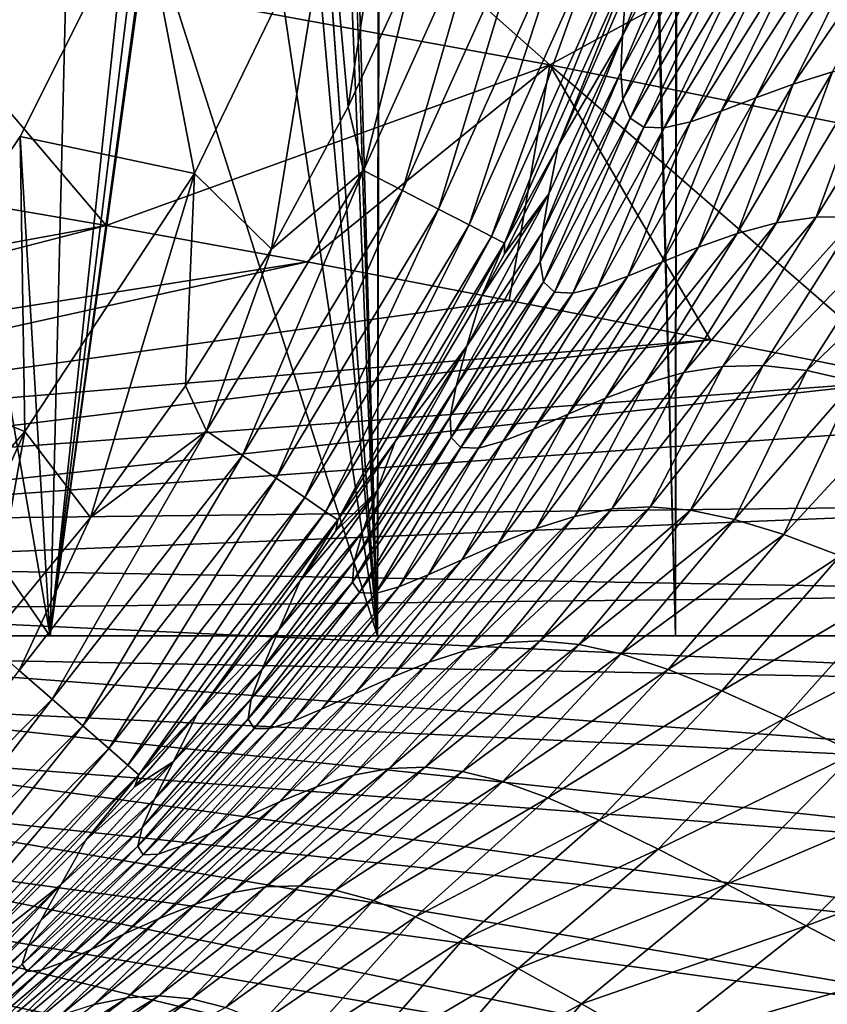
# Model space of a CAD drawing. Header units: metres. Extents: x -106 to 264, y -111 to 81.
# Tile 426 of 549: x 209.15 to 213.07, y 26.81 to 31.59. Entities that reach past the tile are written whole.
import ezdxf

# ---------------------------------------------------------------- set-up
doc = ezdxf.new("R2010")
doc.units = ezdxf.units.M
doc.layers.add('solid_20422013', color=7, linetype='CONTINUOUS')

msp = doc.modelspace()

# ---------------------------------------------------------------- linework, layer by layer
at = {"layer": 'solid_20422013'}
for points in [[(210.884857, 28.6, 13.058193), (209.406982, 80.599998, 14.15769), (210.617859, 36.894539, 13.276338)], [(210.884857, 28.6, 13.058193), (211.004013, 80.599998, 12.957083), (209.406982, 80.599998, 14.15769)], [(210.88501, 28.6, -13.058065), (210.302292, 36.67207, -13.522672), (210.938843, 80.599998, -13.012347)], [(210.884857, 28.6, 13.058193), (212.332138, 28.6, 11.699291), (211.004013, 80.599998, 12.957083)], [(212.332336, 28.6, -11.699088), (210.88501, 28.6, -13.058065), (210.938843, 80.599998, -13.012347)], [(212.332336, 28.6, -11.699088), (210.938843, 80.599998, -13.012347), (212.362701, 80.599998, -11.668878)], [(212.332138, 28.6, 11.699291), (212.431763, 80.599998, 11.595023), (211.004013, 80.599998, 12.957083)], [(212.332138, 28.6, 11.699291), (213.616867, 28.6, 10.176958), (212.431763, 80.599998, 11.595023)], [(213.617081, 28.6, -10.176676), (212.332336, 28.6, -11.699088), (212.362701, 80.599998, -11.668878)], [(213.617081, 28.6, -10.176676), (212.362701, 80.599998, -11.668878), (213.625641, 80.599998, -10.165876)], [(213.616867, 28.6, 10.176958), (213.693375, 80.599998, 10.073905), (212.431763, 80.599998, 11.595023)], [(210.884857, 28.6, 13.058193), (210.617859, 36.894539, 13.276338), (210.59668, 35.738888, 13.293244)], [(210.88501, 28.6, -13.058065), (210.262054, 35.616356, -13.553234), (210.302292, 36.67207, -13.522672)], [(210.884857, 28.6, 13.058193), (210.59668, 35.738888, 13.293244), (210.453766, 34.582325, 13.405919)], [(209.293579, 28.6, -14.232347), (210.105621, 34.566307, -13.670273), (210.262054, 35.616356, -13.553234)], [(210.88501, 28.6, -13.058065), (209.293579, 28.6, -14.232347), (210.262054, 35.616356, -13.553234)], [(209.293579, 28.6, -14.232347), (209.815781, 33.499428, -13.879856), (210.105621, 34.566307, -13.670273)], [(210.884857, 28.6, 13.058193), (210.453766, 34.582325, 13.405919), (210.169205, 33.403893, 13.623041)], [(210.65004, 32.194603, 30), (211.124481, 33.615528, 30), (210.742859, 31.168758, 30)], [(211.124481, 33.615528, 30), (211.073776, 31.888992, 30), (210.742859, 31.168758, 30)], [(209.293579, 28.6, -14.232347), (209.38649, 32.409531, -14.173703), (209.815781, 33.499428, -13.879856)], [(210.884857, 28.6, 13.058193), (210.169205, 33.403893, 13.623041), (209.736755, 32.196888, 13.93541)], [(210.014236, 32.885612, 192.27803), (208.38385, 31.982679, 196.055573), (211.721466, 31.372654, 197.42836)], [(213.335556, 32.249386, 193.669266), (210.014236, 32.885612, 192.27803), (211.721466, 31.372654, 197.42836)], [(208.814728, 31.355381, -14.536179), (208.328674, 31.960217, -13.975011), (209.38649, 32.409531, -14.173703)], [(209.293579, 28.6, -14.232347), (208.814728, 31.355381, -14.536179), (209.38649, 32.409531, -14.173703)], [(212.074615, 31.513098, 38.727997), (212.389069, 32.309883, 38.729645), (212.411285, 32.154499, 46.103355)], [(212.074615, 31.513098, 38.727997), (212.090897, 31.729731, 30.991211), (212.389069, 32.309883, 38.729645)], [(213.335556, 32.249386, 193.669266), (211.721466, 31.372654, 197.42836), (215.070282, 30.697485, 198.712433)], [(209.14798, 31.024252, 14.3288), (209.736755, 32.196888, 13.93541), (209.996338, 30.844807, 30)], [(209.293488, 28.6, 14.232408), (209.736755, 32.196888, 13.93541), (209.14798, 31.024252, 14.3288)], [(209.293488, 28.6, 14.232408), (210.884857, 28.6, 13.058193), (209.736755, 32.196888, 13.93541)], [(209.736755, 32.196888, 13.93541), (210.65004, 32.194603, 30), (209.996338, 30.844807, 30)], [(209.996338, 30.844807, 30), (210.65004, 32.194603, 30), (210.369919, 30.478079, 30)], [(210.65004, 32.194603, 30), (210.742859, 31.168758, 30), (210.369919, 30.478079, 30)], [(211.424774, 32.204895, 30.021608), (210.817322, 30.85891, 30.021608), (211.073776, 31.888992, 30)], [(211.005478, 30.7624, 30.091648), (210.817322, 30.85891, 30.021608), (211.424774, 32.204895, 30.021608)], [(211.623184, 32.131783, 30.091648), (211.005478, 30.7624, 30.091648), (211.424774, 32.204895, 30.021608)], [(211.181656, 30.67219, 30.212364), (211.005478, 30.7624, 30.091648), (211.623184, 32.131783, 30.091648)], [(211.80899, 32.063499, 30.212364), (211.181656, 30.67219, 30.212364), (211.623184, 32.131783, 30.091648)], [(212.06749, 31.337715, 46.09687), (212.411285, 32.154499, 46.103355), (212.44574, 32.036572, 53.127171)], [(212.06749, 31.337715, 46.09687), (212.074615, 31.513098, 38.727997), (212.411285, 32.154499, 46.103355)], [(212.904373, 31.278591, 92.957306), (213.31459, 32.107765, 92.959656), (213.504425, 32.157562, 97.579071)], [(213.094727, 31.33811, 97.566757), (212.904373, 31.278591, 92.957306), (213.504425, 32.157562, 97.579071)], [(212.72316, 31.211803, 88.115997), (213.13475, 32.049774, 88.114655), (213.31459, 32.107765, 92.959656)], [(212.904373, 31.278591, 92.957306), (212.72316, 31.211803, 88.115997), (213.31459, 32.107765, 92.959656)], [(211.330032, 30.595924, 30.377939), (211.181656, 30.67219, 30.212364), (211.80899, 32.063499, 30.212364)], [(211.965485, 32.005676, 30.377939), (211.330032, 30.595924, 30.377939), (211.80899, 32.063499, 30.212364)], [(212.077576, 31.20406, 53.114254), (212.06749, 31.337715, 46.09687), (212.44574, 32.036572, 53.127171)], [(212.077576, 31.20406, 53.114254), (212.44574, 32.036572, 53.127171), (212.499527, 31.957613, 59.797779)], [(212.555328, 31.147625, 83.029701), (212.967896, 31.992804, 83.030205), (213.13475, 32.049774, 88.114655)], [(212.72316, 31.211803, 88.115997), (212.555328, 31.147625, 83.029701), (213.13475, 32.049774, 88.114655)], [(208.38385, 31.982679, 196.055573), (208.593445, 30.758692, 200.304077), (209.566132, 30.59174, 200.658829)], [(211.721466, 31.372654, 197.42836), (208.38385, 31.982679, 196.055573), (209.566132, 30.59174, 200.658829)], [(211.438644, 30.539906, 30.574986), (211.330032, 30.595924, 30.377939), (211.965485, 32.005676, 30.377939)], [(212.080063, 31.963139, 30.574986), (211.438644, 30.539906, 30.574986), (211.965485, 32.005676, 30.377939)], [(212.405334, 31.095926, 77.681374), (212.817184, 31.946024, 77.687874), (212.967896, 31.992804, 83.030205)], [(212.555328, 31.147625, 83.029701), (212.405334, 31.095926, 77.681374), (212.967896, 31.992804, 83.030205)], [(211.502426, 30.50728, 30.785961), (211.438644, 30.539906, 30.574986), (212.080063, 31.963139, 30.574986)], [(212.147324, 31.938454, 30.785961), (211.502426, 30.50728, 30.785961), (212.080063, 31.963139, 30.574986)], [(212.147324, 31.938454, 30.785961), (211.763123, 30.977509, 30.991835), (211.502426, 30.50728, 30.785961)], [(212.147324, 31.938454, 30.785961), (212.090897, 31.729731, 30.991211), (211.763123, 30.977509, 30.991835)], [(212.112381, 31.11392, 59.779537), (212.077576, 31.20406, 53.114254), (212.499527, 31.957613, 59.797779)], [(212.112381, 31.11392, 59.779537), (212.499527, 31.957613, 59.797779), (212.579254, 31.919451, 66.104141)], [(212.278168, 31.066553, 72.043198), (212.68634, 31.918543, 72.056831), (212.817184, 31.946024, 77.687874)], [(212.405334, 31.095926, 77.681374), (212.278168, 31.066553, 72.043198), (212.817184, 31.946024, 77.687874)], [(210.817322, 30.85891, 30.021608), (210.742859, 31.168758, 30), (211.073776, 31.888992, 30)], [(212.178894, 31.069353, 66.085541), (212.112381, 31.11392, 59.779537), (212.579254, 31.919451, 66.104141)], [(212.178894, 31.069353, 66.085541), (212.579254, 31.919451, 66.104141), (212.68634, 31.918543, 72.056831)], [(212.278168, 31.066553, 72.043198), (212.178894, 31.069353, 66.085541), (212.68634, 31.918543, 72.056831)], [(211.763123, 30.977509, 30.991835), (212.090897, 31.729731, 30.991211), (212.074615, 31.513098, 38.727997)], [(211.685867, 30.559992, 45.942005), (212.074615, 31.513098, 38.727997), (212.06749, 31.337715, 46.09687)], [(211.685867, 30.559992, 45.942005), (211.717957, 30.746952, 38.647816), (212.074615, 31.513098, 38.727997)], [(211.717957, 30.746952, 38.647816), (211.763123, 30.977509, 30.991835), (212.074615, 31.513098, 38.727997)], [(211.721466, 31.372654, 197.42836), (209.566132, 30.59174, 200.658829), (210.542709, 30.415636, 201.01799)], [(211.721466, 31.372654, 197.42836), (210.542709, 30.415636, 201.01799), (211.52475, 30.228809, 201.385757)], [(211.721466, 31.372654, 197.42836), (211.52475, 30.228809, 201.385757), (212.502045, 30.037626, 201.743774)], [(211.721466, 31.372654, 197.42836), (212.502045, 30.037626, 201.743774), (213.485031, 29.842205, 202.089035)], [(215.070282, 30.697485, 198.712433), (211.721466, 31.372654, 197.42836), (213.485031, 29.842205, 202.089035)], [(212.823151, 30.605108, 101.400764), (213.094727, 31.33811, 97.566757), (213.290009, 31.380503, 101.957413)], [(213.015564, 30.633251, 105.541862), (212.823151, 30.605108, 101.400764), (213.290009, 31.380503, 101.957413)], [(213.015564, 30.633251, 105.541862), (213.290009, 31.380503, 101.957413), (213.489883, 31.3986, 106.137238)], [(213.215759, 30.635771, 109.47023), (213.015564, 30.633251, 105.541862), (213.489883, 31.3986, 106.137238)], [(209.293579, 28.6, -14.232347), (207.549545, 28.6, -15.231689), (208.814728, 31.355381, -14.536179)], [(211.674652, 30.416786, 52.890045), (212.06749, 31.337715, 46.09687), (212.077576, 31.20406, 53.114254)], [(211.674652, 30.416786, 52.890045), (211.685867, 30.559992, 45.942005), (212.06749, 31.337715, 46.09687)], [(212.63208, 30.553551, 97.046227), (212.904373, 31.278591, 92.957306), (213.094727, 31.33811, 97.566757)], [(212.823151, 30.605108, 101.400764), (212.63208, 30.553551, 97.046227), (213.094727, 31.33811, 97.566757)], [(212.444504, 30.486536, 92.469185), (212.72316, 31.211803, 88.115997), (212.904373, 31.278591, 92.957306)], [(212.63208, 30.553551, 97.046227), (212.444504, 30.486536, 92.469185), (212.904373, 31.278591, 92.957306)], [(210.817322, 30.85891, 30.021608), (210.369919, 30.478079, 30), (210.742859, 31.168758, 30)], [(211.691895, 30.319164, 59.494312), (211.674652, 30.416786, 52.890045), (212.077576, 31.20406, 53.114254)], [(211.691895, 30.319164, 59.494312), (212.077576, 31.20406, 53.114254), (212.112381, 31.11392, 59.779537)], [(212.26561, 30.414045, 87.657639), (212.555328, 31.147625, 83.029701), (212.72316, 31.211803, 88.115997)], [(212.444504, 30.486536, 92.469185), (212.26561, 30.414045, 87.657639), (212.72316, 31.211803, 88.115997)], [(212.100571, 30.346062, 82.599548), (212.405334, 31.095926, 77.681374), (212.555328, 31.147625, 83.029701)], [(212.26561, 30.414045, 87.657639), (212.100571, 30.346062, 82.599548), (212.555328, 31.147625, 83.029701)], [(211.744705, 30.269266, 65.751472), (211.691895, 30.319164, 59.494312), (212.112381, 31.11392, 59.779537)], [(211.744705, 30.269266, 65.751472), (212.112381, 31.11392, 59.779537), (212.178894, 31.069353, 66.085541)], [(211.954819, 30.292585, 77.278961), (212.278168, 31.066553, 72.043198), (212.405334, 31.095926, 77.681374)], [(212.100571, 30.346062, 82.599548), (211.954819, 30.292585, 77.278961), (212.405334, 31.095926, 77.681374)], [(211.834213, 30.263641, 71.67144), (211.744705, 30.269266, 65.751472), (212.178894, 31.069353, 66.085541)], [(211.834213, 30.263641, 71.67144), (212.178894, 31.069353, 66.085541), (212.278168, 31.066553, 72.043198)], [(211.954819, 30.292585, 77.278961), (211.834213, 30.263641, 71.67144), (212.278168, 31.066553, 72.043198)], [(208.391632, 29.900822, 14.784466), (209.14798, 31.024252, 14.3288), (209.170639, 29.592316, 30)], [(209.293488, 28.6, 14.232408), (209.14798, 31.024252, 14.3288), (208.391632, 29.900822, 14.784466)], [(209.14798, 31.024252, 14.3288), (209.996338, 30.844807, 30), (209.170639, 29.592316, 30)], [(211.50116, 30.454836, 30.99206), (211.763123, 30.977509, 30.991835), (211.717957, 30.746952, 38.647816)], [(211.502426, 30.50728, 30.785961), (211.763123, 30.977509, 30.991835), (211.50116, 30.454836, 30.99206)], [(209.170639, 29.592316, 30), (209.996338, 30.844807, 30), (209.489792, 29.175238, 30)], [(209.996338, 30.844807, 30), (209.952576, 29.814564, 30), (209.489792, 29.175238, 30)], [(209.996338, 30.844807, 30), (210.369919, 30.478079, 30), (209.952576, 29.814564, 30)], [(210.817322, 30.85891, 30.021608), (210.05368, 29.594797, 30.021608), (210.369919, 30.478079, 30)], [(210.228806, 29.476276, 30.091648), (210.05368, 29.594797, 30.021608), (210.817322, 30.85891, 30.021608)], [(211.005478, 30.7624, 30.091648), (210.228806, 29.476276, 30.091648), (210.817322, 30.85891, 30.021608)], [(205.841782, 29.911757, 203.468445), (209.566132, 30.59174, 200.658829), (208.593445, 30.758692, 200.304077)], [(210.392822, 29.36544, 30.212364), (210.228806, 29.476276, 30.091648), (211.005478, 30.7624, 30.091648)], [(211.181656, 30.67219, 30.212364), (210.392822, 29.36544, 30.212364), (211.005478, 30.7624, 30.091648)], [(211.31926, 30.006718, 38.723175), (211.717957, 30.746952, 38.647816), (211.685867, 30.559992, 45.942005)], [(211.31926, 30.006718, 38.723175), (211.389282, 30.247988, 30.992146), (211.717957, 30.746952, 38.647816)], [(211.389282, 30.247988, 30.992146), (211.50116, 30.454836, 30.99206), (211.717957, 30.746952, 38.647816)], [(210.53093, 29.27183, 30.377939), (210.392822, 29.36544, 30.212364), (211.181656, 30.67219, 30.212364)], [(211.330032, 30.595924, 30.377939), (210.53093, 29.27183, 30.377939), (211.181656, 30.67219, 30.212364)], [(210.632019, 29.203129, 30.574986), (210.53093, 29.27183, 30.377939), (211.330032, 30.595924, 30.377939)], [(211.438644, 30.539906, 30.574986), (210.632019, 29.203129, 30.574986), (211.330032, 30.595924, 30.377939)], [(212.182281, 29.824442, 97.544456), (212.63208, 30.553551, 97.046227), (212.823151, 30.605108, 101.400764)], [(212.372803, 29.878706, 101.90139), (212.182281, 29.824442, 97.544456), (212.823151, 30.605108, 101.400764)], [(212.372803, 29.878706, 101.90139), (212.823151, 30.605108, 101.400764), (213.015564, 30.633251, 105.541862)], [(212.56279, 29.908573, 106.034348), (212.372803, 29.878706, 101.90139), (213.015564, 30.633251, 105.541862)], [(212.56279, 29.908573, 106.034348), (213.015564, 30.633251, 105.541862), (213.215759, 30.635771, 109.47023)], [(212.759232, 29.912037, 109.946022), (212.56279, 29.908573, 106.034348), (213.215759, 30.635771, 109.47023)], [(212.759232, 29.912037, 109.946022), (213.215759, 30.635771, 109.47023), (213.431717, 30.611464, 113.185089)], [(212.970169, 29.887775, 113.638351), (212.759232, 29.912037, 109.946022), (213.431717, 30.611464, 113.185089)], [(212.970169, 29.887775, 113.638351), (213.431717, 30.611464, 113.185089), (213.671371, 30.55913, 116.685699)], [(206.255753, 29.737473, 203.952728), (209.566132, 30.59174, 200.658829), (205.841782, 29.911757, 203.468445)], [(206.255753, 29.737473, 203.952728), (210.542709, 30.415636, 201.01799), (209.566132, 30.59174, 200.658829)], [(211.266296, 29.812004, 46.083519), (211.685867, 30.559992, 45.942005), (211.674652, 30.416786, 52.890045)], [(211.266296, 29.812004, 46.083519), (211.31926, 30.006718, 38.723175), (211.685867, 30.559992, 45.942005)], [(211.993088, 29.753429, 92.954872), (212.444504, 30.486536, 92.469185), (212.63208, 30.553551, 97.046227)], [(212.182281, 29.824442, 97.544456), (211.993088, 29.753429, 92.954872), (212.63208, 30.553551, 97.046227)], [(213.203629, 29.834476, 117.113396), (212.970169, 29.887775, 113.638351), (213.671371, 30.55913, 116.685699)], [(210.691391, 29.163034, 30.785961), (210.632019, 29.203129, 30.574986), (211.438644, 30.539906, 30.574986)], [(211.502426, 30.50728, 30.785961), (210.691391, 29.163034, 30.785961), (211.438644, 30.539906, 30.574986)], [(211.502426, 30.50728, 30.785961), (210.971268, 29.544016, 30.992393), (210.691391, 29.163034, 30.785961)], [(211.502426, 30.50728, 30.785961), (211.389282, 30.247988, 30.992146), (210.971268, 29.544016, 30.992393)], [(211.502426, 30.50728, 30.785961), (211.50116, 30.454836, 30.99206), (211.389282, 30.247988, 30.992146)], [(210.05368, 29.594797, 30.021608), (209.952576, 29.814564, 30), (210.369919, 30.478079, 30)], [(211.811417, 29.676138, 88.120941), (212.26561, 30.414045, 87.657639), (212.444504, 30.486536, 92.469185)], [(211.993088, 29.753429, 92.954872), (211.811417, 29.676138, 88.120941), (212.444504, 30.486536, 92.469185)], [(206.624512, 29.551954, 204.468216), (210.542709, 30.415636, 201.01799), (206.255753, 29.737473, 203.952728)], [(206.624512, 29.551954, 204.468216), (211.52475, 30.228809, 201.385757), (210.542709, 30.415636, 201.01799)], [(211.238388, 29.663792, 53.088905), (211.674652, 30.416786, 52.890045), (211.691895, 30.319164, 59.494312)], [(211.238388, 29.663792, 53.088905), (211.266296, 29.812004, 46.083519), (211.674652, 30.416786, 52.890045)], [(211.643555, 29.60306, 83.030968), (212.100571, 30.346062, 82.599548), (212.26561, 30.414045, 87.657639)], [(211.811417, 29.676138, 88.120941), (211.643555, 29.60306, 83.030968), (212.26561, 30.414045, 87.657639)], [(211.243484, 29.563988, 59.744167), (211.238388, 29.663792, 53.088905), (211.691895, 30.319164, 59.494312)], [(211.243484, 29.563988, 59.744167), (211.691895, 30.319164, 59.494312), (211.744705, 30.269266, 65.751472)], [(211.495926, 29.544716, 77.670532), (211.954819, 30.292585, 77.278961), (212.100571, 30.346062, 82.599548)], [(211.643555, 29.60306, 83.030968), (211.495926, 29.544716, 77.670532), (212.100571, 30.346062, 82.599548)], [(211.289063, 29.514687, 66.049934), (211.243484, 29.563988, 59.744167), (211.744705, 30.269266, 65.751472)], [(211.289063, 29.514687, 66.049934), (211.744705, 30.269266, 65.751472), (211.834213, 30.263641, 71.67144)], [(211.375427, 29.511715, 72.017868), (211.289063, 29.514687, 66.049934), (211.834213, 30.263641, 71.67144)], [(211.375427, 29.511715, 72.017868), (211.834213, 30.263641, 71.67144), (211.954819, 30.292585, 77.278961)], [(211.495926, 29.544716, 77.670532), (211.375427, 29.511715, 72.017868), (211.954819, 30.292585, 77.278961)], [(206.624512, 29.551954, 204.468216), (212.502045, 30.037626, 201.743774), (211.52475, 30.228809, 201.385757)], [(210.971268, 29.544016, 30.992393), (211.389282, 30.247988, 30.992146), (211.31926, 30.006718, 38.723175)], [(206.945435, 29.356541, 205.011185), (212.502045, 30.037626, 201.743774), (206.624512, 29.551954, 204.468216)], [(206.945435, 29.356541, 205.011185), (213.485031, 29.842205, 202.089035), (212.502045, 30.037626, 201.743774)], [(210.813004, 29.10903, 45.907013), (211.31926, 30.006718, 38.723175), (211.266296, 29.812004, 46.083519)], [(210.813004, 29.10903, 45.907013), (210.882309, 29.303188, 38.631393), (211.31926, 30.006718, 38.723175)], [(210.882309, 29.303188, 38.631393), (210.971268, 29.544016, 30.992393), (211.31926, 30.006718, 38.723175)], [(209.293488, 28.6, 14.232408), (208.391632, 29.900822, 14.784466), (207.549545, 28.6, 15.231689)], [(208.391632, 29.900822, 14.784466), (209.170639, 29.592316, 30), (208.187057, 28.454082, 30)], [(211.841492, 29.180283, 101.270996), (212.182281, 29.824442, 97.544456), (212.372803, 29.878706, 101.90139)], [(212.024124, 29.216154, 105.365685), (211.841492, 29.180283, 101.270996), (212.372803, 29.878706, 101.90139)], [(212.024124, 29.216154, 105.365685), (212.372803, 29.878706, 101.90139), (212.56279, 29.908573, 106.034348)], [(212.209671, 29.22654, 109.239807), (212.024124, 29.216154, 105.365685), (212.56279, 29.908573, 106.034348)], [(212.209671, 29.22654, 109.239807), (212.56279, 29.908573, 106.034348), (212.759232, 29.912037, 109.946022)], [(212.405624, 29.210089, 112.897865), (212.209671, 29.22654, 109.239807), (212.759232, 29.912037, 109.946022)], [(212.405624, 29.210089, 112.897865), (212.759232, 29.912037, 109.946022), (212.970169, 29.887775, 113.638351)], [(212.619507, 29.165459, 116.344383), (212.405624, 29.210089, 112.897865), (212.970169, 29.887775, 113.638351)], [(212.619507, 29.165459, 116.344383), (212.970169, 29.887775, 113.638351), (213.203629, 29.834476, 117.113396)], [(207.216217, 29.152647, 205.577713), (213.485031, 29.842205, 202.089035), (206.945435, 29.356541, 205.011185)], [(207.216217, 29.152647, 205.577713), (214.340912, 29.663633, 202.396362), (213.485031, 29.842205, 202.089035)], [(212.8591, 29.091679, 119.585487), (212.619507, 29.165459, 116.344383), (213.203629, 29.834476, 117.113396)], [(212.8591, 29.091679, 119.585487), (213.203629, 29.834476, 117.113396), (213.468094, 29.751442, 120.376221)], [(210.05368, 29.594797, 30.021608), (209.489792, 29.175238, 30), (209.952576, 29.814564, 30)], [(210.770767, 28.961016, 52.833984), (211.266296, 29.812004, 46.083519), (211.238388, 29.663792, 53.088905)], [(210.770767, 28.961016, 52.833984), (210.813004, 29.10903, 45.907013), (211.266296, 29.812004, 46.083519)], [(211.655991, 29.121344, 96.950478), (211.993088, 29.753429, 92.954872), (212.182281, 29.824442, 97.544456)], [(211.841492, 29.180283, 101.270996), (211.655991, 29.121344, 96.950478), (212.182281, 29.824442, 97.544456)], [(211.471237, 29.047531, 92.394814), (211.811417, 29.676138, 88.120941), (211.993088, 29.753429, 92.954872)], [(211.655991, 29.121344, 96.950478), (211.471237, 29.047531, 92.394814), (211.993088, 29.753429, 92.954872)], [(213.132813, 28.988625, 122.63089), (212.8591, 29.091679, 119.585487), (213.468094, 29.751442, 120.376221)], [(214.810471, 29.240986, 203.569168), (214.340912, 29.663633, 202.396362), (207.216217, 29.152647, 205.577713)], [(210.763351, 28.860828, 59.419796), (211.238388, 29.663792, 53.088905), (211.243484, 29.563988, 59.744167)], [(210.763351, 28.860828, 59.419796), (210.770767, 28.961016, 52.833984), (211.238388, 29.663792, 53.088905)], [(211.293991, 28.96895, 87.593323), (211.643555, 29.60306, 83.030968), (211.811417, 29.676138, 88.120941)], [(211.471237, 29.047531, 92.394814), (211.293991, 28.96895, 87.593323), (211.811417, 29.676138, 88.120941)], [(208.187057, 28.454082, 30), (209.170639, 29.592316, 30), (208.452408, 27.999557, 30)], [(209.170639, 29.592316, 30), (208.987686, 28.567701, 30), (208.452408, 27.999557, 30)], [(209.170639, 29.592316, 30), (209.489792, 29.175238, 30), (208.987686, 28.567701, 30)], [(210.05368, 29.594797, 30.021608), (209.14444, 28.43141, 30.021608), (209.489792, 29.175238, 30)], [(209.303925, 28.29257, 30.091648), (209.14444, 28.43141, 30.021608), (210.05368, 29.594797, 30.021608)], [(210.228806, 29.476276, 30.091648), (209.303925, 28.29257, 30.091648), (210.05368, 29.594797, 30.021608)], [(211.130951, 28.895718, 82.535332), (211.495926, 29.544716, 77.670532), (211.643555, 29.60306, 83.030968)], [(211.293991, 28.96895, 87.593323), (211.130951, 28.895718, 82.535332), (211.643555, 29.60306, 83.030968)], [(210.682709, 29.110001, 30.992298), (210.971268, 29.544016, 30.992393), (210.882309, 29.303188, 38.631393)], [(210.691391, 29.163034, 30.785961), (210.971268, 29.544016, 30.992393), (210.682709, 29.110001, 30.992298)], [(210.798096, 28.810411, 65.668732), (210.763351, 28.860828, 59.419796), (211.243484, 29.563988, 59.744167)], [(210.798096, 28.810411, 65.668732), (211.243484, 29.563988, 59.744167), (211.289063, 29.514687, 66.049934)], [(210.989059, 28.838009, 77.207634), (211.375427, 29.511715, 72.017868), (211.495926, 29.544716, 77.670532)], [(211.130951, 28.895718, 82.535332), (210.989059, 28.838009, 77.207634), (211.495926, 29.544716, 77.670532)], [(210.875656, 28.806131, 71.591789), (210.798096, 28.810411, 65.668732), (211.289063, 29.514687, 66.049934)], [(210.875656, 28.806131, 71.591789), (211.289063, 29.514687, 66.049934), (211.375427, 29.511715, 72.017868)], [(210.989059, 28.838009, 77.207634), (210.875656, 28.806131, 71.591789), (211.375427, 29.511715, 72.017868)], [(209.453308, 28.162693, 30.212364), (209.303925, 28.29257, 30.091648), (210.228806, 29.476276, 30.091648)], [(210.392822, 29.36544, 30.212364), (209.453308, 28.162693, 30.212364), (210.228806, 29.476276, 30.091648)], [(209.579086, 28.053074, 30.377939), (209.453308, 28.162693, 30.212364), (210.392822, 29.36544, 30.212364)], [(210.53093, 29.27183, 30.377939), (209.579086, 28.053074, 30.377939), (210.392822, 29.36544, 30.212364)], [(209.671127, 27.972672, 30.574986), (209.579086, 28.053074, 30.377939), (210.53093, 29.27183, 30.377939)], [(210.632019, 29.203129, 30.574986), (209.671127, 27.972672, 30.574986), (210.53093, 29.27183, 30.377939)], [(210.406036, 28.629557, 38.66666), (210.882309, 29.303188, 38.631393), (210.813004, 29.10903, 45.907013)], [(210.509735, 28.866638, 30.992176), (210.882309, 29.303188, 38.631393), (210.406036, 28.629557, 38.66666)], [(210.682709, 29.110001, 30.992298), (210.882309, 29.303188, 38.631393), (210.509735, 28.866638, 30.992176)], [(214.810471, 29.240986, 203.569168), (207.216217, 29.152647, 205.577713), (207.434921, 28.941744, 206.163712)], [(215.166656, 28.805614, 204.779068), (214.810471, 29.240986, 203.569168), (207.434921, 28.941744, 206.163712)], [(211.31781, 28.531162, 101.500191), (211.841492, 29.180283, 101.270996), (212.024124, 29.216154, 105.365685)], [(211.31781, 28.531162, 101.500191), (212.024124, 29.216154, 105.365685), (211.496078, 28.566439, 105.579636)], [(211.496078, 28.566439, 105.579636), (212.024124, 29.216154, 105.365685), (212.209671, 29.22654, 109.239807)], [(211.496078, 28.566439, 105.579636), (212.209671, 29.22654, 109.239807), (211.675858, 28.576097, 109.432663)], [(211.675858, 28.576097, 109.432663), (212.209671, 29.22654, 109.239807), (212.405624, 29.210089, 112.897865)], [(211.675858, 28.576097, 109.432663), (212.405624, 29.210089, 112.897865), (211.864471, 28.558718, 113.066452)], [(211.864471, 28.558718, 113.066452), (212.405624, 29.210089, 112.897865), (212.619507, 29.165459, 116.344383)], [(209.14444, 28.43141, 30.021608), (208.987686, 28.567701, 30), (209.489792, 29.175238, 30)], [(209.725204, 27.925682, 30.785961), (209.671127, 27.972672, 30.574986), (210.632019, 29.203129, 30.574986)], [(210.691391, 29.163034, 30.785961), (209.725204, 27.925682, 30.785961), (210.632019, 29.203129, 30.574986)], [(210.691391, 29.163034, 30.785961), (210.008011, 28.220888, 30.991695), (209.725204, 27.925682, 30.785961)], [(210.691391, 29.163034, 30.785961), (210.509735, 28.866638, 30.992176), (210.008011, 28.220888, 30.991695)], [(210.691391, 29.163034, 30.785961), (210.682709, 29.110001, 30.992298), (210.509735, 28.866638, 30.992176)], [(211.135223, 28.472557, 97.186844), (211.655991, 29.121344, 96.950478), (211.841492, 29.180283, 101.270996)], [(211.135223, 28.472557, 97.186844), (211.841492, 29.180283, 101.270996), (211.31781, 28.531162, 101.500191)], [(211.864471, 28.558718, 113.066452), (212.619507, 29.165459, 116.344383), (212.069229, 28.512884, 116.488197)], [(212.069229, 28.512884, 116.488197), (212.619507, 29.165459, 116.344383), (212.8591, 29.091679, 119.585487)], [(210.95192, 28.398493, 92.630142), (211.471237, 29.047531, 92.394814), (211.655991, 29.121344, 96.950478)], [(210.95192, 28.398493, 92.630142), (211.655991, 29.121344, 96.950478), (211.135223, 28.472557, 97.186844)], [(210.323792, 28.43857, 45.972637), (210.813004, 29.10903, 45.907013), (210.770767, 28.961016, 52.833984)], [(210.406036, 28.629557, 38.66666), (210.813004, 29.10903, 45.907013), (210.323792, 28.43857, 45.972637)], [(212.069229, 28.512884, 116.488197), (212.8591, 29.091679, 119.585487), (212.297775, 28.437588, 119.70649)], [(212.297775, 28.437588, 119.70649), (212.8591, 29.091679, 119.585487), (213.132813, 28.988625, 122.63089)], [(210.775253, 28.319054, 87.819847), (211.293991, 28.96895, 87.593323), (211.471237, 29.047531, 92.394814)], [(210.775253, 28.319054, 87.819847), (211.471237, 29.047531, 92.394814), (210.95192, 28.398493, 92.630142)], [(212.297775, 28.437588, 119.70649), (213.132813, 28.988625, 122.63089), (212.558273, 28.332563, 122.732468)], [(212.558273, 28.332563, 122.732468), (213.132813, 28.988625, 122.63089), (213.449142, 28.856279, 125.490768)], [(215.166656, 28.805614, 204.779068), (207.434921, 28.941744, 206.163712), (207.600006, 28.725353, 206.764954)], [(210.271103, 28.294104, 52.924713), (210.770767, 28.961016, 52.833984), (210.763351, 28.860828, 59.419796)], [(210.323792, 28.43857, 45.972637), (210.770767, 28.961016, 52.833984), (210.271103, 28.294104, 52.924713)], [(210.612579, 28.244328, 82.745697), (211.130951, 28.895718, 82.535332), (211.293991, 28.96895, 87.593323)], [(210.612579, 28.244328, 82.745697), (211.293991, 28.96895, 87.593323), (210.775253, 28.319054, 87.819847)], [(210.471405, 28.184484, 77.395821), (210.989059, 28.838009, 77.207634), (211.130951, 28.895718, 82.535332)], [(210.471405, 28.184484, 77.395821), (211.130951, 28.895718, 82.535332), (210.612579, 28.244328, 82.745697)], [(210.008011, 28.220888, 30.991695), (210.509735, 28.866638, 30.992176), (210.406036, 28.629557, 38.66666)], [(210.255798, 28.197653, 59.532967), (210.763351, 28.860828, 59.419796), (210.798096, 28.810411, 65.668732)], [(210.271103, 28.294104, 52.924713), (210.763351, 28.860828, 59.419796), (210.255798, 28.197653, 59.532967)], [(210.359665, 28.149883, 71.754524), (210.875656, 28.806131, 71.591789), (210.989059, 28.838009, 77.207634)], [(210.359665, 28.149883, 71.754524), (210.989059, 28.838009, 77.207634), (210.471405, 28.184484, 77.395821)], [(212.558273, 28.332563, 122.732468), (213.449142, 28.856279, 125.490768), (212.858978, 28.19762, 125.577507)], [(212.858978, 28.19762, 125.577507), (213.449142, 28.856279, 125.490768), (213.816589, 28.69463, 128.175354)], [(215.411453, 28.361572, 206.013062), (215.166656, 28.805614, 204.779068), (207.600006, 28.725353, 206.764954)], [(210.255798, 28.197653, 59.532967), (210.798096, 28.810411, 65.668732), (210.285263, 28.150909, 65.80558)], [(210.285263, 28.150909, 65.80558), (210.798096, 28.810411, 65.668732), (210.875656, 28.806131, 71.591789)], [(210.285263, 28.150909, 65.80558), (210.875656, 28.806131, 71.591789), (210.359665, 28.149883, 71.754524)], [(215.411453, 28.361572, 206.013062), (207.600006, 28.725353, 206.764954), (207.710281, 28.505035, 207.37709)], [(212.858978, 28.19762, 125.577507), (213.816589, 28.69463, 128.175354), (213.208099, 28.03256, 128.253052)], [(209.293488, 28.6, 14.232408), (207.549545, 28.6, 15.231689), (207.549545, 28.6, -15.231689)], [(210.88501, 28.6, -13.058065), (207.549545, 28.6, -15.231689), (209.293579, 28.6, -14.232347)], [(212.332336, 28.6, -11.699088), (207.549545, 28.6, -15.231689), (210.88501, 28.6, -13.058065)], [(213.617081, 28.6, -10.176676), (207.549545, 28.6, -15.231689), (212.332336, 28.6, -11.699088)], [(214.707153, 28.6, -8.523974), (207.549545, 28.6, -15.231689), (213.617081, 28.6, -10.176676)], [(215.603409, 28.6, -6.74657), (207.549545, 28.6, -15.231689), (214.707153, 28.6, -8.523974)], [(216.280319, 28.6, -4.890322), (207.549545, 28.6, -15.231689), (215.603409, 28.6, -6.74657)], [(216.740524, 28.6, -2.95477), (207.549545, 28.6, -15.231689), (216.280319, 28.6, -4.890322)], [(216.969986, 28.6, -0.994345), (207.549545, 28.6, -15.231689), (216.740524, 28.6, -2.95477)], [(216.969955, 28.6, 0.994871), (207.549545, 28.6, -15.231689), (216.969986, 28.6, -0.994345)], [(216.740433, 28.6, 2.955278), (207.549545, 28.6, -15.231689), (216.969955, 28.6, 0.994871)], [(216.280167, 28.6, 4.890793), (207.549545, 28.6, -15.231689), (216.740433, 28.6, 2.955278)], [(215.603226, 28.6, 6.74699), (207.549545, 28.6, -15.231689), (216.280167, 28.6, 4.890793)], [(214.706955, 28.6, 8.524329), (207.549545, 28.6, -15.231689), (215.603226, 28.6, 6.74699)], [(213.616867, 28.6, 10.176958), (207.549545, 28.6, -15.231689), (214.706955, 28.6, 8.524329)], [(212.332138, 28.6, 11.699291), (207.549545, 28.6, -15.231689), (213.616867, 28.6, 10.176958)], [(210.884857, 28.6, 13.058193), (207.549545, 28.6, -15.231689), (212.332138, 28.6, 11.699291)], [(209.293488, 28.6, 14.232408), (207.549545, 28.6, -15.231689), (210.884857, 28.6, 13.058193)], [(209.89296, 27.990854, 38.716682), (210.406036, 28.629557, 38.66666), (210.323792, 28.43857, 45.972637)], [(209.89296, 27.990854, 38.716682), (210.008011, 28.220888, 30.991695), (210.406036, 28.629557, 38.66666)], [(210.768005, 27.923239, 101.826569), (211.31781, 28.531162, 101.500191), (211.496078, 28.566439, 105.579636)], [(210.941574, 27.955795, 105.892639), (210.768005, 27.923239, 101.826569), (211.496078, 28.566439, 105.579636)], [(210.941574, 27.955795, 105.892639), (211.496078, 28.566439, 105.579636), (211.675858, 28.576097, 109.432663)], [(211.115707, 27.962566, 109.726196), (210.941574, 27.955795, 105.892639), (211.675858, 28.576097, 109.432663)], [(211.115707, 27.962566, 109.726196), (211.675858, 28.576097, 109.432663), (211.864471, 28.558718, 113.066452)], [(211.297516, 27.94206, 113.337158), (211.115707, 27.962566, 109.726196), (211.864471, 28.558718, 113.066452)], [(211.297516, 27.94206, 113.337158), (211.864471, 28.558718, 113.066452), (212.069229, 28.512884, 116.488197)], [(215.543076, 27.912123, 207.26207), (207.710281, 28.505035, 207.37709), (207.764969, 28.282381, 207.995728)], [(215.543076, 27.912123, 207.26207), (215.411453, 28.361572, 206.013062), (207.710281, 28.505035, 207.37709)], [(210.58902, 27.867014, 97.518082), (211.135223, 28.472557, 97.186844), (211.31781, 28.531162, 101.500191)], [(210.768005, 27.923239, 101.826569), (210.58902, 27.867014, 97.518082), (211.31781, 28.531162, 101.500191)], [(211.494064, 27.892799, 116.735451), (211.297516, 27.94206, 113.337158), (212.069229, 28.512884, 116.488197)], [(211.494064, 27.892799, 116.735451), (212.069229, 28.512884, 116.488197), (212.297775, 28.437588, 119.70649)], [(210.407852, 27.794468, 92.95726), (210.95192, 28.398493, 92.630142), (211.135223, 28.472557, 97.186844)], [(210.58902, 27.867014, 97.518082), (210.407852, 27.794468, 92.95726), (211.135223, 28.472557, 97.186844)], [(209.303925, 28.29257, 30.091648), (208.242645, 27.229837, 30.091648), (209.14444, 28.43141, 30.021608)], [(209.8013, 27.80682, 46.066658), (210.323792, 28.43857, 45.972637), (210.271103, 28.294104, 52.924713)], [(209.8013, 27.80682, 46.066658), (209.89296, 27.990854, 38.716682), (210.323792, 28.43857, 45.972637)], [(210.232315, 27.715555, 88.134224), (210.775253, 28.319054, 87.819847), (210.95192, 28.398493, 92.630142)], [(210.407852, 27.794468, 92.95726), (210.232315, 27.715555, 88.134224), (210.95192, 28.398493, 92.630142)], [(211.712814, 27.813763, 119.932129), (211.494064, 27.892799, 116.735451), (212.297775, 28.437588, 119.70649)], [(211.712814, 27.813763, 119.932129), (212.297775, 28.437588, 119.70649), (212.558273, 28.332563, 122.732468)], [(210.070297, 27.640255, 83.039055), (210.612579, 28.244328, 82.745697), (210.775253, 28.319054, 87.819847)], [(210.232315, 27.715555, 88.134224), (210.070297, 27.640255, 83.039055), (210.775253, 28.319054, 87.819847)], [(211.9617, 27.704548, 122.93972), (211.712814, 27.813763, 119.932129), (212.558273, 28.332563, 122.732468)], [(211.9617, 27.704548, 122.93972), (212.558273, 28.332563, 122.732468), (212.858978, 28.19762, 125.577507)], [(215.560593, 27.460564, 208.516922), (207.764969, 28.282381, 207.995728), (207.763702, 28.058992, 208.616409)], [(215.560593, 27.460564, 208.516922), (215.543076, 27.912123, 207.26207), (207.764969, 28.282381, 207.995728)], [(208.374954, 27.08264, 30.212364), (208.242645, 27.229837, 30.091648), (209.303925, 28.29257, 30.091648)], [(209.453308, 28.162693, 30.212364), (208.374954, 27.08264, 30.212364), (209.303925, 28.29257, 30.091648)], [(209.741241, 27.669123, 53.056042), (210.271103, 28.294104, 52.924713), (210.255798, 28.197653, 59.532967)], [(209.741241, 27.669123, 53.056042), (209.8013, 27.80682, 46.066658), (210.271103, 28.294104, 52.924713)], [(209.706177, 27.869463, 30.991409), (210.008011, 28.220888, 30.991695), (209.89296, 27.990854, 38.716682)], [(209.725204, 27.925682, 30.785961), (210.008011, 28.220888, 30.991695), (209.706177, 27.869463, 30.991409)], [(209.929779, 27.578634, 77.661026), (210.471405, 28.184484, 77.395821), (210.612579, 28.244328, 82.745697)], [(210.070297, 27.640255, 83.039055), (209.929779, 27.578634, 77.661026), (210.612579, 28.244328, 82.745697)], [(208.486343, 26.95846, 30.377939), (208.374954, 27.08264, 30.212364), (209.453308, 28.162693, 30.212364)], [(209.579086, 28.053074, 30.377939), (208.486343, 26.95846, 30.377939), (209.453308, 28.162693, 30.212364)], [(209.720581, 27.578987, 59.697685), (210.255798, 28.197653, 59.532967), (210.285263, 28.150909, 65.80558)], [(209.720581, 27.578987, 59.697685), (209.741241, 27.669123, 53.056042), (210.255798, 28.197653, 59.532967)], [(209.819107, 27.541014, 71.987068), (210.359665, 28.149883, 71.754524), (210.471405, 28.184484, 77.395821)], [(209.929779, 27.578634, 77.661026), (209.819107, 27.541014, 71.987068), (210.471405, 28.184484, 77.395821)], [(212.248688, 27.564793, 125.770859), (211.9617, 27.704548, 122.93972), (212.858978, 28.19762, 125.577507)], [(212.248688, 27.564793, 125.770859), (212.858978, 28.19762, 125.577507), (213.208099, 28.03256, 128.253052)], [(209.746674, 27.537758, 66.003761), (209.720581, 27.578987, 59.697685), (210.285263, 28.150909, 65.80558)], [(209.746674, 27.537758, 66.003761), (210.285263, 28.150909, 65.80558), (210.359665, 28.149883, 71.754524)], [(209.819107, 27.541014, 71.987068), (209.746674, 27.537758, 66.003761), (210.359665, 28.149883, 71.754524)], [(215.463913, 27.010214, 209.768433), (207.763702, 28.058992, 208.616409), (207.706512, 27.836481, 209.23465)], [(215.463913, 27.010214, 209.768433), (215.560593, 27.460564, 208.516922), (207.763702, 28.058992, 208.616409)], [(208.567871, 26.867413, 30.574986), (208.486343, 26.95846, 30.377939), (209.579086, 28.053074, 30.377939)], [(209.671127, 27.972672, 30.574986), (208.567871, 26.867413, 30.574986), (209.579086, 28.053074, 30.377939)], [(212.581665, 27.394129, 128.438263), (212.248688, 27.564793, 125.770859), (213.208099, 28.03256, 128.253052)], [(212.581665, 27.394129, 128.438263), (213.208099, 28.03256, 128.253052), (213.613281, 27.837105, 130.772308)], [(208.615784, 26.81415, 30.785961), (208.567871, 26.867413, 30.574986), (209.671127, 27.972672, 30.574986)], [(209.725204, 27.925682, 30.785961), (208.615784, 26.81415, 30.785961), (209.671127, 27.972672, 30.574986)], [(209.345657, 27.390617, 38.714874), (209.89296, 27.990854, 38.716682), (209.8013, 27.80682, 46.066658)], [(209.345657, 27.390617, 38.714874), (209.466965, 27.608076, 30.991219), (209.89296, 27.990854, 38.716682)], [(209.466965, 27.608076, 30.991219), (209.706177, 27.869463, 30.991409), (209.89296, 27.990854, 38.716682)], [(209.725204, 27.925682, 30.785961), (208.88916, 27.031651, 30.990953), (208.615784, 26.81415, 30.785961)], [(209.725204, 27.925682, 30.785961), (209.466965, 27.608076, 30.991219), (208.88916, 27.031651, 30.990953)], [(209.725204, 27.925682, 30.785961), (209.706177, 27.869463, 30.991409), (209.466965, 27.608076, 30.991219)], [(210.000183, 27.298092, 97.511017), (210.58902, 27.867014, 97.518082), (210.768005, 27.923239, 101.826569)], [(210.173904, 27.351793, 101.804337), (210.000183, 27.298092, 97.511017), (210.768005, 27.923239, 101.826569)], [(210.173904, 27.351793, 101.804337), (210.768005, 27.923239, 101.826569), (210.941574, 27.955795, 105.892639)], [(210.341309, 27.382225, 105.849548), (210.173904, 27.351793, 101.804337), (210.941574, 27.955795, 105.892639)], [(210.341309, 27.382225, 105.849548), (210.941574, 27.955795, 105.892639), (211.115707, 27.962566, 109.726196)], [(210.507935, 27.387276, 109.658844), (210.341309, 27.382225, 105.849548), (211.115707, 27.962566, 109.726196)], [(210.507935, 27.387276, 109.658844), (211.115707, 27.962566, 109.726196), (211.297516, 27.94206, 113.337158)], [(210.680466, 27.365433, 113.244614), (210.507935, 27.387276, 109.658844), (211.297516, 27.94206, 113.337158)], [(210.680466, 27.365433, 113.244614), (211.297516, 27.94206, 113.337158), (211.494064, 27.892799, 116.735451)], [(210.86554, 27.315186, 116.619293), (210.680466, 27.365433, 113.244614), (211.494064, 27.892799, 116.735451)], [(210.86554, 27.315186, 116.619293), (211.494064, 27.892799, 116.735451), (211.712814, 27.813763, 119.932129)], [(215.253754, 26.564379, 211.007401), (207.706512, 27.836481, 209.23465), (207.593826, 27.616451, 209.845993)], [(215.253754, 26.564379, 211.007401), (215.463913, 27.010214, 209.768433), (207.706512, 27.836481, 209.23465)], [(209.823624, 27.228172, 92.959274), (210.407852, 27.794468, 92.95726), (210.58902, 27.867014, 97.518082)], [(210.000183, 27.298092, 97.511017), (209.823624, 27.228172, 92.959274), (210.58902, 27.867014, 97.518082)], [(212.96788, 27.192062, 130.956375), (212.581665, 27.394129, 128.438263), (213.613281, 27.837105, 130.772308)], [(212.96788, 27.192062, 130.956375), (213.613281, 27.837105, 130.772308), (214.081329, 27.610859, 133.150787)], [(209.248474, 27.217571, 46.061985), (209.8013, 27.80682, 46.066658), (209.741241, 27.669123, 53.056042)], [(209.248474, 27.217571, 46.061985), (209.345657, 27.390617, 38.714874), (209.8013, 27.80682, 46.066658)], [(209.652206, 27.15155, 88.139717), (210.232315, 27.715555, 88.134224), (210.407852, 27.794468, 92.95726)], [(209.823624, 27.228172, 92.959274), (209.652206, 27.15155, 88.139717), (210.407852, 27.794468, 92.95726)], [(211.07016, 27.235439, 119.795761), (210.86554, 27.315186, 116.619293), (211.712814, 27.813763, 119.932129)], [(211.07016, 27.235439, 119.795761), (211.712814, 27.813763, 119.932129), (211.9617, 27.704548, 122.93972)], [(209.493988, 27.077763, 83.042961), (210.070297, 27.640255, 83.039055), (210.232315, 27.715555, 88.134224)], [(209.652206, 27.15155, 88.139717), (209.493988, 27.077763, 83.042961), (210.232315, 27.715555, 88.134224)], [(211.301712, 27.125647, 122.78756), (211.07016, 27.235439, 119.795761), (211.9617, 27.704548, 122.93972)], [(211.301712, 27.125647, 122.78756), (211.9617, 27.704548, 122.93972), (212.248688, 27.564793, 125.770859)], [(209.183701, 27.089401, 53.0466), (209.741241, 27.669123, 53.056042), (209.720581, 27.578987, 59.697685)], [(209.183701, 27.089401, 53.0466), (209.248474, 27.217571, 46.061985), (209.741241, 27.669123, 53.056042)], [(209.357101, 27.016457, 77.659363), (209.929779, 27.578634, 77.661026), (210.070297, 27.640255, 83.039055)], [(209.493988, 27.077763, 83.042961), (209.357101, 27.016457, 77.659363), (210.070297, 27.640255, 83.039055)], [(214.931717, 26.126331, 212.224731), (207.593826, 27.616451, 209.845993), (207.426468, 27.400486, 210.446045)], [(214.931717, 26.126331, 212.224731), (215.253754, 26.564379, 211.007401), (207.593826, 27.616451, 209.845993)], [(208.88916, 27.031651, 30.990953), (209.466965, 27.608076, 30.991219), (209.345657, 27.390617, 38.714874)], [(213.413895, 26.957979, 133.341202), (212.96788, 27.192062, 130.956375), (214.081329, 27.610859, 133.150787)], [(209.158905, 27.006948, 59.684116), (209.720581, 27.578987, 59.697685), (209.746674, 27.537758, 66.003761)], [(209.158905, 27.006948, 59.684116), (209.183701, 27.089401, 53.0466), (209.720581, 27.578987, 59.697685)], [(209.181213, 26.971157, 65.990402), (209.158905, 27.006948, 59.684116), (209.746674, 27.537758, 66.003761)], [(209.181213, 26.971157, 65.990402), (209.746674, 27.537758, 66.003761), (209.819107, 27.541014, 71.987068)], [(209.25, 26.977587, 71.978645), (209.181213, 26.971157, 65.990402), (209.819107, 27.541014, 71.987068)], [(209.25, 26.977587, 71.978645), (209.819107, 27.541014, 71.987068), (209.929779, 27.578634, 77.661026)], [(209.357101, 27.016457, 77.659363), (209.25, 26.977587, 71.978645), (209.929779, 27.578634, 77.661026)], [(211.567642, 26.985296, 125.608276), (211.301712, 27.125647, 122.78756), (212.248688, 27.564793, 125.770859)], [(211.567642, 26.985296, 125.608276), (212.248688, 27.564793, 125.770859), (212.581665, 27.394129, 128.438263)], [(214.500168, 25.699286, 213.411514), (207.426468, 27.400486, 210.446045), (207.205673, 27.190142, 211.030487)], [(214.500168, 25.699286, 213.411514), (214.931717, 26.126331, 212.224731), (207.426468, 27.400486, 210.446045)], [(211.875366, 26.813873, 128.271561), (211.567642, 26.985296, 125.608276), (212.581665, 27.394129, 128.438263)], [(211.875366, 26.813873, 128.271561), (212.581665, 27.394129, 128.438263), (212.96788, 27.192062, 130.956375)], [(208.669449, 26.675392, 45.747894), (209.345657, 27.390617, 38.714874), (209.248474, 27.217571, 46.061985)], [(208.669449, 26.675392, 45.747894), (208.767532, 26.832958, 38.550438), (209.345657, 27.390617, 38.714874)], [(208.767532, 26.832958, 38.550438), (208.88916, 27.031651, 30.990953), (209.345657, 27.390617, 38.714874)], [(209.508255, 26.810064, 100.698074), (210.000183, 27.298092, 97.511017), (210.173904, 27.351793, 101.804337)], [(209.667023, 26.843006, 104.702019), (209.508255, 26.810064, 100.698074), (210.173904, 27.351793, 101.804337)], [(209.667023, 26.843006, 104.702019), (210.173904, 27.351793, 101.804337), (210.341309, 27.382225, 105.849548)], [(209.822449, 26.852516, 108.473083), (209.667023, 26.843006, 104.702019), (210.341309, 27.382225, 105.849548)], [(209.822449, 26.852516, 108.473083), (210.341309, 27.382225, 105.849548), (210.507935, 27.387276, 109.658844)], [(209.980286, 26.837158, 112.025116), (209.822449, 26.852516, 108.473083), (210.507935, 27.387276, 109.658844)], [(209.980286, 26.837158, 112.025116), (210.507935, 27.387276, 109.658844), (210.680466, 27.365433, 113.244614)], [(210.146286, 26.795504, 115.371971), (209.980286, 26.837158, 112.025116), (210.680466, 27.365433, 113.244614)], [(210.146286, 26.795504, 115.371971), (210.680466, 27.365433, 113.244614), (210.86554, 27.315186, 116.619293)], [(209.342728, 26.756367, 96.448364), (209.823624, 27.228172, 92.959274), (210.000183, 27.298092, 97.511017)], [(209.508255, 26.810064, 100.698074), (209.342728, 26.756367, 96.448364), (210.000183, 27.298092, 97.511017)], [(210.32637, 26.726273, 118.527451), (210.146286, 26.795504, 115.371971), (210.86554, 27.315186, 116.619293)], [(210.32637, 26.726273, 118.527451), (210.86554, 27.315186, 116.619293), (211.07016, 27.235439, 119.795761)], [(208.602234, 26.558929, 52.595913), (209.248474, 27.217571, 46.061985), (209.183701, 27.089401, 53.0466)], [(208.602234, 26.558929, 52.595913), (208.669449, 26.675392, 45.747894), (209.248474, 27.217571, 46.061985)], [(209.175888, 26.689259, 91.943687), (209.652206, 27.15155, 88.139717), (209.823624, 27.228172, 92.959274)], [(209.342728, 26.756367, 96.448364), (209.175888, 26.689259, 91.943687), (209.823624, 27.228172, 92.959274)], [(210.526871, 26.628746, 121.505142), (210.32637, 26.726273, 118.527451), (211.07016, 27.235439, 119.795761)], [(210.526871, 26.628746, 121.505142), (211.07016, 27.235439, 119.795761), (211.301712, 27.125647, 122.78756)], [(213.962311, 25.286373, 214.559036), (207.205673, 27.190142, 211.030487), (206.933029, 26.986931, 211.595123)], [(213.962311, 25.286373, 214.559036), (214.500168, 25.699286, 213.411514), (207.205673, 27.190142, 211.030487)], [(212.231628, 26.610706, 130.792313), (211.875366, 26.813873, 128.271561), (212.96788, 27.192062, 130.956375)], [(212.231628, 26.610706, 130.792313), (212.96788, 27.192062, 130.956375), (213.413895, 26.957979, 133.341202)], [(209.015244, 26.617174, 87.175682), (209.493988, 27.077763, 83.042961), (209.652206, 27.15155, 88.139717)], [(209.175888, 26.689259, 91.943687), (209.015244, 26.617174, 87.175682), (209.652206, 27.15155, 88.139717)], [(210.754196, 26.502319, 124.318596), (210.526871, 26.628746, 121.505142), (211.301712, 27.125647, 122.78756)], [(210.754196, 26.502319, 124.318596), (211.301712, 27.125647, 122.78756), (211.567642, 26.985296, 125.608276)], [(208.572678, 26.483912, 59.111008), (209.183701, 27.089401, 53.0466), (209.158905, 27.006948, 59.684116)], [(208.572678, 26.483912, 59.111008), (208.602234, 26.558929, 52.595913), (209.183701, 27.089401, 53.0466)], [(208.868317, 26.548553, 82.136009), (209.357101, 27.016457, 77.659363), (209.493988, 27.077763, 83.042961)], [(209.015244, 26.617174, 87.175682), (208.868317, 26.548553, 82.136009), (209.493988, 27.077763, 83.042961)], [(208.742752, 26.492018, 76.816803), (209.25, 26.977587, 71.978645), (209.357101, 27.016457, 77.659363)], [(208.868317, 26.548553, 82.136009), (208.742752, 26.492018, 76.816803), (209.357101, 27.016457, 77.659363)], [(213.322128, 24.890623, 215.658875), (206.933029, 26.986931, 211.595123), (206.610535, 26.792316, 212.135864)], [(213.322128, 24.890623, 215.658875), (213.962311, 25.286373, 214.559036), (206.933029, 26.986931, 211.595123)], [(208.58728, 26.450916, 65.311508), (208.572678, 26.483912, 59.111008), (209.158905, 27.006948, 59.684116)], [(208.58728, 26.450916, 65.311508), (209.158905, 27.006948, 59.684116), (209.181213, 26.971157, 65.990402)], [(208.646439, 26.456488, 71.210976), (208.58728, 26.450916, 65.311508), (209.181213, 26.971157, 65.990402)], [(208.646439, 26.456488, 71.210976), (209.181213, 26.971157, 65.990402), (209.25, 26.977587, 71.978645)], [(208.742752, 26.492018, 76.816803), (208.646439, 26.456488, 71.210976), (209.25, 26.977587, 71.978645)], [(211.014786, 26.346394, 126.981369), (210.754196, 26.502319, 124.318596), (211.567642, 26.985296, 125.608276)], [(211.014786, 26.346394, 126.981369), (211.567642, 26.985296, 125.608276), (211.875366, 26.813873, 128.271561)], [(212.642548, 26.374998, 133.186554), (212.231628, 26.610706, 130.792313), (213.413895, 26.957979, 133.341202)], [(212.642548, 26.374998, 133.186554), (213.413895, 26.957979, 133.341202), (213.926254, 26.691261, 135.608795)], [(208.863678, 26.322582, 100.810661), (209.508255, 26.810064, 100.698074), (209.667023, 26.843006, 104.702019)], [(209.015686, 26.350718, 104.799721), (208.863678, 26.322582, 100.810661), (209.667023, 26.843006, 104.702019)], [(209.015686, 26.350718, 104.799721), (209.667023, 26.843006, 104.702019), (209.822449, 26.852516, 108.473083)], [(209.163956, 26.355743, 108.55172), (209.015686, 26.350718, 104.799721), (209.822449, 26.852516, 108.473083)], [(209.163956, 26.355743, 108.55172), (209.822449, 26.852516, 108.473083), (209.980286, 26.837158, 112.025116)], [(209.313782, 26.33621, 112.082771), (209.163956, 26.355743, 108.55172), (209.980286, 26.837158, 112.025116)], [(209.313782, 26.33621, 112.082771), (209.980286, 26.837158, 112.025116), (210.146286, 26.795504, 115.371971)], [(211.314835, 26.160292, 129.507355), (211.014786, 26.346394, 126.981369), (211.875366, 26.813873, 128.271561)], [(211.314835, 26.160292, 129.507355), (211.875366, 26.813873, 128.271561), (212.231628, 26.610706, 130.792313)]]:
    msp.add_3dface(points, dxfattribs=at)

doc.saveas('drawing.dxf')
